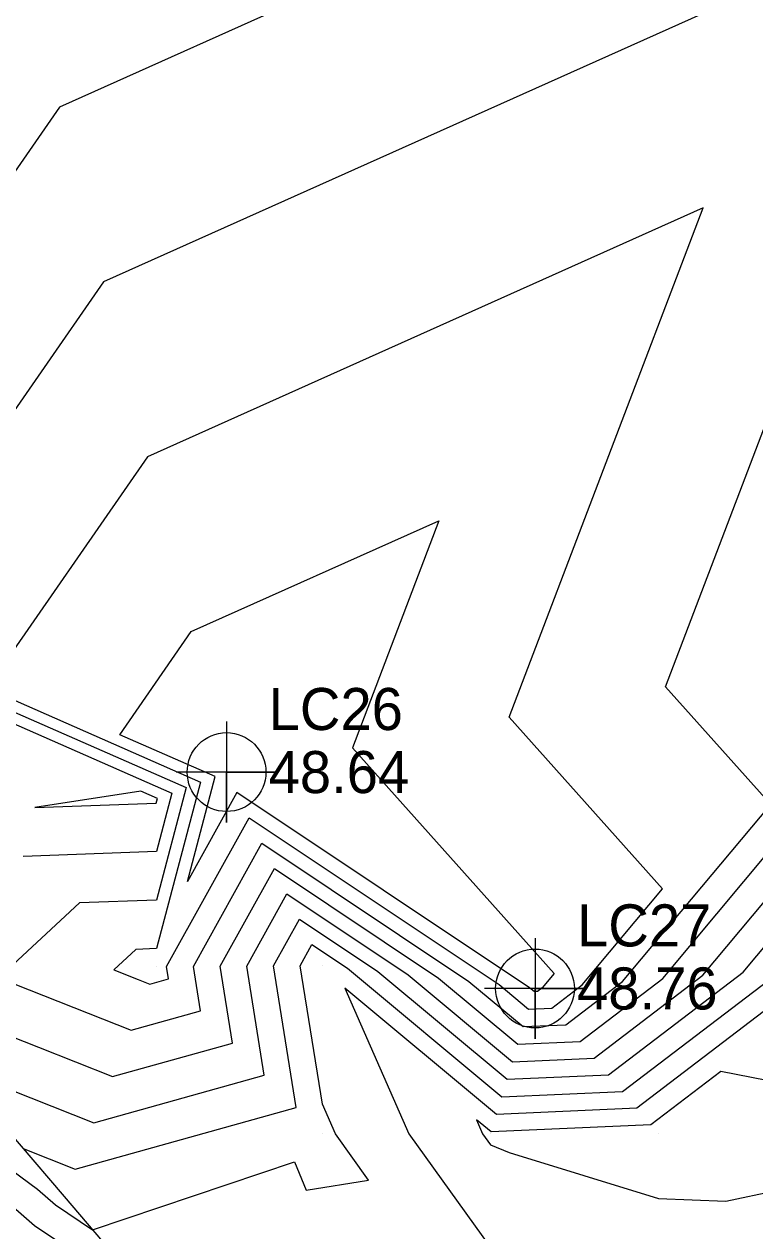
# Model space of a CAD drawing. Extents: x 2188792 to 2191981, y 386090 to 389710.
# Drawn here: x 2190022.4 to 2190065.8, y 387324.4 to 387396.1 of the extents above; entities that cross this region are included whole.
import ezdxf

# ---------------------------------------------------------------- set-up
doc = ezdxf.new("R2010")
doc.units = 0
for name, color, linetype in [('DTM Contours Major', 7, 'Continuous'), ('DTM Contours Minor', 7, 'Continuous'), ('Exist DTM QL2 LIDAR Elevation Point', 7, 'Continuous'), ('Exist DTM Regular Point Underwater CELL', 7, 'Continuous'), ('Exist DTM Regular Point Underwater Cogo Elevation', 7, 'Continuous'), ('Exist DTM Regular Point Underwater Cogo Number', 7, 'Continuous'), ('PH Exist DTM Breakline', 7, 'Continuous')]:
    doc.layers.add(name, color=color, linetype=linetype)

msp = doc.modelspace()

# ---------------------------------------------------------------- linework, layer by layer
at = {"layer": 'DTM Contours Major'}
for points in [[(2190062.768, 387385.203), (2190029.697, 387370.395), (2190020.138, 387356.632), (2190032.868, 387351.054), (2190030.248, 387341.148), (2190029.001, 387341.102), (2190027.693, 387339.894), (2190029.144, 387339.319), (2190029.836, 387339.044), (2190030.958, 387339.358), (2190030.844, 387340.076), (2190035.758, 387348.927), (2190050.636, 387339.009), (2190052.386, 387337.551), (2190053.756, 387337.613), (2190055.579, 387339.001), (2190060.35, 387344.699), (2190051.216, 387354.904), (2190062.768, 387385.203)], [(2190017.556, 387330.962), (2190023.16, 387326.837), (2190024.23, 387325.907), (2190026.435, 387324.427), (2190038.449, 387328.474), (2190039.152, 387326.778), (2190042.858, 387327.39), (2190040.886, 387330.136), (2190040.111, 387331.897), (2190038.794, 387340.128), (2190039.493, 387341.386), (2190041.607, 387339.977), (2190050.787, 387332.335), (2190057.971, 387332.655), (2190067.532, 387339.935)]]:
    msp.add_lwpolyline(points, dxfattribs=at)
at = {"layer": 'DTM Contours Minor'}
for points in [[(2190069.242, 387399.672), (2190027.083, 387380.794), (2190012.222, 387359.398), (2190032.012, 387350.726), (2190030.242, 387344.032), (2190025.654, 387343.863), (2190020.838, 387339.416), (2190026.178, 387337.301), (2190028.727, 387336.291), (2190032.856, 387337.446), (2190032.434, 387340.086), (2190036.505, 387347.419), (2190048.83, 387339.202), (2190052.066, 387336.508), (2190054.599, 387336.621), (2190057.97, 387339.188), (2190066.79, 387349.724), (2190060.536, 387356.711), (2190075.703, 387396.491)], [(2190020.103, 387399.411), (2190002.511, 387375.918), (2190002.142, 387375.408), (2190001.724, 387375.001), (2190001.296, 387373.85), (2189999.073, 387370.22), (2190000.446, 387364.225), (2189995.347, 387353.336), (2189995.654, 387351.552), (2190001.86, 387345.907), (2190004.189, 387343.3), (2190006.757, 387340.933), (2190008.128, 387338.743), (2190011.228, 387335.3), (2190013.608, 387333.367), (2190016.491, 387329.96), (2190019.293, 387327.897), (2190022.98, 387324.692), (2190029.849, 387320.08)], [(2190040.588, 387398.411), (2190024.468, 387391.193), (2190017.127, 387380.623)], [(2190022.478, 387397.877), (2190006.321, 387377.13), (2190004.124, 387374.159), (2190004.066, 387374.002), (2190003.862, 387373.67), (2190006.622, 387361.616), (2190004.746, 387357.609), (2190005.768, 387351.66), (2190009.269, 387346.304), (2190017.951, 387348.604), (2190010.343, 387342.388), (2190012.532, 387338.891), (2190013.309, 387338.028), (2190018.158, 387334.092), (2190020.245, 387333.265), (2190026.507, 387330.784), (2190036.652, 387333.622), (2190035.614, 387340.107), (2190037.999, 387344.403), (2190045.219, 387339.589), (2190051.426, 387334.422), (2190056.285, 387334.638), (2190062.751, 387339.561), (2190079.67, 387359.773)], [(2190032.075, 387345.146), (2190033.724, 387351.382), (2190028.054, 387353.867), (2190032.312, 387359.996), (2190047.04, 387366.591), (2190041.895, 387353.097), (2190053.909, 387339.675), (2190053.189, 387338.814), (2190052.913, 387338.604), (2190052.706, 387338.595), (2190052.442, 387338.815), (2190035.011, 387350.435), (2190032.075, 387345.146)], [(2190018.384, 387355.995), (2190031.156, 387350.398), (2190030.235, 387346.917), (2190022.306, 387346.624)], [(2190014.019, 387338.925), (2190023.211, 387335.283), (2190027.617, 387333.538), (2190034.754, 387335.534), (2190034.024, 387340.097), (2190037.252, 387345.911), (2190047.025, 387339.396), (2190051.746, 387335.465), (2190055.442, 387335.63), (2190060.36, 387339.374), (2190073.23, 387354.749)], [(2190022.296, 387329.259), (2190025.398, 387328.031), (2190038.55, 387331.71), (2190037.204, 387340.118), (2190038.746, 387342.894), (2190043.413, 387339.783), (2190051.106, 387333.378), (2190057.128, 387333.647), (2190065.142, 387339.748), (2190077.737, 387354.794)], [(2190030.3, 387350.07), (2190029.312, 387350.504), (2190022.996, 387349.534), (2190030.229, 387349.801), (2190030.3, 387350.07)], [(2190080.656, 387329.194), (2190086.423, 387329.874), (2190086.543, 387336.563), (2190080.15, 387340.137), (2190080.115, 387340.206), (2190073.694, 387343.717), (2190070.407, 387340.701), (2190069.923, 387340.122), (2190058.814, 387331.664), (2190050.467, 387331.292), (2190041.452, 387338.796), (2190045.264, 387330.136), (2190050.112, 387323.382), (2190058.115, 387320.135), (2190060.113, 387318.508), (2190060.422, 387319.824), (2190070.106, 387319.692), (2190070.407, 387319.906), (2190080.107, 387328.789), (2190080.656, 387329.194)], [(2190050.147, 387330.248), (2190049.272, 387330.977), (2190049.642, 387330.136), (2190050.112, 387329.481), (2190051.216, 387329.033), (2190060.113, 387326.293), (2190064.124, 387326.125), (2190070.114, 387327.399), (2190073.986, 387330.136), (2190072.45, 387332.472), (2190070.114, 387332.623), (2190063.817, 387333.839), (2190059.657, 387330.672), (2190050.147, 387330.248)]]:
    msp.add_lwpolyline(points, dxfattribs=at)
at = {"layer": 'Exist DTM QL2 LIDAR Elevation Point'}
for p, q in [((2190030.228, 387350.043), (2190030.228, 387350.043)), ((2190030.25, 387340.072), (2190030.25, 387340.072)), ((2190040.111, 387340.137), (2190040.111, 387340.137)), ((2190040.111, 387330.136), (2190040.111, 387330.136)), ((2190050.112, 387330.136), (2190050.112, 387330.136)), ((2190060.113, 387330.136), (2190060.113, 387330.136))]:
    msp.add_line(p, q, dxfattribs=at)
at = {"layer": 'Exist DTM Regular Point Underwater CELL'}
for points in [[(2190034.411, 387354.646), (2190034.411, 387348.646), (2190034.411, 387351.646), (2190037.411, 387351.646), (2190031.411, 387351.646)], [(2190052.763, 387341.78), (2190052.763, 387335.78), (2190052.763, 387338.78), (2190055.763, 387338.78), (2190049.763, 387338.78)]]:
    msp.add_lwpolyline(points, dxfattribs=at)
for centre in [(2190034.411, 387351.646), (2190052.763, 387338.78)]:
    msp.add_circle(centre, 2.344, dxfattribs=at)
at = {"layer": 'PH Exist DTM Breakline'}
msp.add_lwpolyline([(2190003.678, 387347.699), (2190009.081, 387343.576), (2190014.005, 387338.941), (2190019.374, 387332.672), (2190024.742, 387326.404), (2190030.11, 387320.135)], dxfattribs=at)

# ---------------------------------------------------------------- texts
at = {"layer": 'Exist DTM Regular Point Underwater Cogo Elevation'}
for s, p in [('48.64', (2190036.911, 387350.396)), ('48.76', (2190055.263, 387337.53))]:
    msp.add_text(s, height=2.5, dxfattribs=at).set_placement(p)
at = {"layer": 'Exist DTM Regular Point Underwater Cogo Number'}
for s, p in [('LC26', (2190036.911, 387354.146)), ('LC27', (2190055.263, 387341.28))]:
    msp.add_text(s, height=2.5, dxfattribs=at).set_placement(p)

doc.saveas('drawing.dxf')
